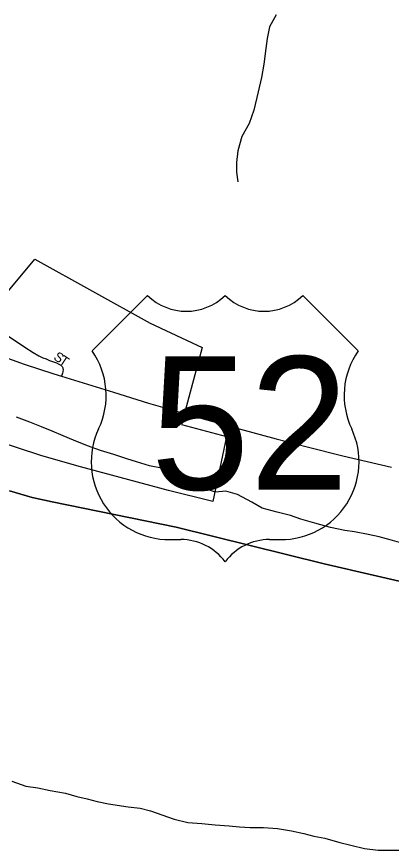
# Model space of a CAD drawing. Extents: x 1451455 to 1749751, y 218250 to 574981.
# Drawn here: x 1610664 to 1612625, y 237345 to 241704 of the extents above; entities that cross this region are included whole.
import ezdxf

# ---------------------------------------------------------------- set-up
doc = ezdxf.new("R2010")
doc.units = 0
for name, color, linetype in [('GM_X_City_Street', 7, 'Continuous'), ('GM_X_City_Street_Text', 7, 'Continuous'), ('GM_X_Corporation', 7, 'Continuous'), ('GM_X_County', 7, 'Continuous'), ('GM_X_Major_River', 7, 'Continuous'), ('GM_X_Minor_River', 7, 'Continuous'), ('GM_X_Township', 7, 'Continuous'), ('GM_X_US_Location', 7, 'Continuous'), ('GM_X_US_Route', 7, 'Continuous'), ('GM_X_US_Shield', 7, 'Continuous')]:
    doc.layers.add(name, color=color, linetype=linetype)

msp = doc.modelspace()

# ---------------------------------------------------------------- linework, layer by layer
at = {"layer": 'GM_X_City_Street'}
msp.add_lwpolyline([(1610567.5, 240069.1), (1610706.2, 239976.3), (1610751.1, 239948.1), (1610779.5, 239931.6), (1610801.5, 239921.1), (1610817.8, 239914.4), (1610836.6, 239907.2), (1610871.9, 239894), (1610885.6, 239887.7), (1610895.9, 239881.5), (1610900.4, 239877.5), (1610902.7, 239874.6), (1610904.3, 239871.4), (1610905.3, 239868.8), (1610905.7, 239867.5), (1610906.4, 239864.3), (1610906.7, 239860.8), (1610906.8, 239856.8), (1610906.1, 239850.9), (1610905.5, 239847.8), (1610903.4, 239840.5), (1610898.1, 239824.9)], dxfattribs=at)
at = {"layer": 'GM_X_Corporation'}
msp.add_lwpolyline([(1610585.9, 240229.7), (1610758.7, 240435.7), (1611363.1, 240100.8), (1611635, 239974), (1611527.1, 239571.1), (1611762.3, 239508.2), (1611690.3, 239169.2), (1611458.4, 239227), (1610998.6, 239350.2), (1610795.8, 239408.3), (1610529.5, 239494.8)], dxfattribs=at)
at = {"layer": 'GM_X_County'}
msp.add_lwpolyline([(1610626.6, 239224.6), (1610745, 239190.4), (1610849.2, 239168.3), (1611498.4, 239035), (1612273.7, 238843.2), (1613155.8, 238638.9)], dxfattribs=at)
at = {"layer": 'GM_X_Major_River'}
for points in [[(1611501.2, 239333.5), (1611431.3, 239342.3), (1611359.4, 239355.1), (1611291.6, 239375.9), (1611239.8, 239392.6), (1611172, 239415.4), (1611102.2, 239436.2), (1611034.4, 239461), (1610960.7, 239489.9), (1610906.9, 239512.6), (1610849.2, 239537.3), (1610793.4, 239560), (1610733.7, 239584.7), (1610663.9, 239609.5)], [(1612692.1, 238948.2), (1612618.3, 238969), (1612560.4, 238983.7), (1612502.5, 238996.4), (1612432.6, 239011.2), (1612380.6, 239017.9), (1612306.7, 239032.7), (1612224.8, 239055.7), (1612151, 239076.6), (1612097.2, 239095.2), (1612027.3, 239114.1), (1611949.5, 239135), (1611893.8, 239165.7), (1611820.1, 239206.6), (1611758.3, 239223.3), (1611704.1, 239217.9), (1611640.3, 239238.7), (1611576.5, 239265.5), (1611506.6, 239278.3), (1611501.2, 239333.5)], [(1610639.5, 237707.1), (1610711.3, 237680.2), (1610775.2, 237671.5), (1610839.1, 237658.8), (1610918.9, 237643.8), (1610978.8, 237627.1), (1611032.7, 237614.5), (1611084.5, 237599.9), (1611144.4, 237589.2), (1611248.3, 237572), (1611310.2, 237565.3), (1611364.1, 237552.6)], [(1611364.1, 237552.6), (1611487.4, 237508.5), (1611559.3, 237491.6), (1611633.3, 237484.8), (1611703.3, 237477.9), (1611775.4, 237473.1), (1611829.4, 237468.5), (1611885.4, 237463.8), (1611955.5, 237465), (1612029.5, 237460.1), (1612101.5, 237447.3), (1612167.4, 237432.5), (1612219.3, 237419.9), (1612277.2, 237409.2), (1612355.1, 237386.3), (1612413, 237371.6), (1612484.8, 237354.7), (1612554.8, 237345.9), (1612608.9, 237345.3), (1612673, 237346.5)]]:
    msp.add_lwpolyline(points, dxfattribs=at)
at = {"layer": 'GM_X_Minor_River'}
msp.add_lwpolyline([(1612022.4, 241714.2), (1611987.5, 241650.6), (1611974.7, 241590.6), (1611968, 241538.6), (1611956.9, 241456.6), (1611945.9, 241386.6), (1611926.9, 241310.7), (1611905.6, 241214.8), (1611880.7, 241145), (1611841.7, 241077.4), (1611820.7, 241003.5), (1611813.9, 240941.5), (1611815.2, 240891.4), (1611820.6, 240841.2)], dxfattribs=at)
at = {"layer": 'GM_X_Township'}
msp.add_lwpolyline([(1613155.8, 238638.9), (1612273.7, 238843.2), (1611498.4, 239035), (1610849.2, 239168.3), (1610745, 239190.4), (1610626.6, 239224.6)], dxfattribs=at)
at = {"layer": 'GM_X_US_Route'}
for points in [[(1610165.4, 240122.8), (1610230, 240087), (1610288.2, 240057.6), (1610388.4, 240009.2), (1610487.3, 239965.9), (1610578.3, 239931.9), (1610703.2, 239887.6), (1610858.8, 239837.1), (1610898.1, 239824.9), (1611171.2, 239740.8), (1611353.8, 239684.1), (1611438.8, 239659.4), (1611596.3, 239613.7)], [(1611596.3, 239613.7), (1611834.7, 239546.6)], [(1611834.7, 239546.6), (1612021.2, 239497.3), (1612183.5, 239455.1), (1612370.4, 239408.7), (1612625.6, 239348.2)]]:
    msp.add_lwpolyline(points, dxfattribs=at)
at = {"layer": 'GM_X_US_Shield'}
for p, q in [((1611348.9, 240246.6), (1611058.9, 239956.5)), ((1612451.1, 239956.5), (1612161, 240246.6)), ((1611464.9, 238970.4), (1611523, 238970.4)), ((1611987, 238970.4), (1612045, 238970.4))]:
    msp.add_line(p, q, dxfattribs=at)
for centre, radius, start, end in [((1611552, 240453.7), 290, 225.573, 314.427), ((1611958, 240453.7), 290, 225.573, 314.427), ((1610726.3, 239723.6), 406.1, 334.5471, 35.0009), ((1612783.7, 239723.6), 406.1, 144.9991, 205.4529), ((1611460.4, 239376.4), 406.1, 154.8319, 270.6383), ((1612049.5, 239376.4), 406.1, 269.3617, 25.1681), ((1611523, 238680.3), 290, 36.8699, 90), ((1611987, 238680.3), 290, 90, 143.1301)]:
    msp.add_arc(centre, radius, start, end, dxfattribs=at)

# ---------------------------------------------------------------- texts
at = {"layer": 'GM_X_City_Street_Text'}
for s, rotation, p in [('S', 326.0305, (1610853.1, 239915)), ('T', 326.0333, (1610882.3, 239895.3))]:
    msp.add_text(s, height=50, rotation=rotation, dxfattribs=at).set_placement(p)
at = {"layer": 'GM_X_US_Location'}
for s in ['0', '/']:
    msp.add_text(s, height=1, dxfattribs=at).set_placement((1611754.7, 239574))
msp.add_text('52', height=1, rotation=0, dxfattribs=at).set_placement((1611548.2, 239367))
at = {"layer": 'GM_X_US_Shield'}
msp.add_text('52', height=696.1, dxfattribs=at).set_placement((1611365.3, 239231.4))

doc.saveas('drawing.dxf')
